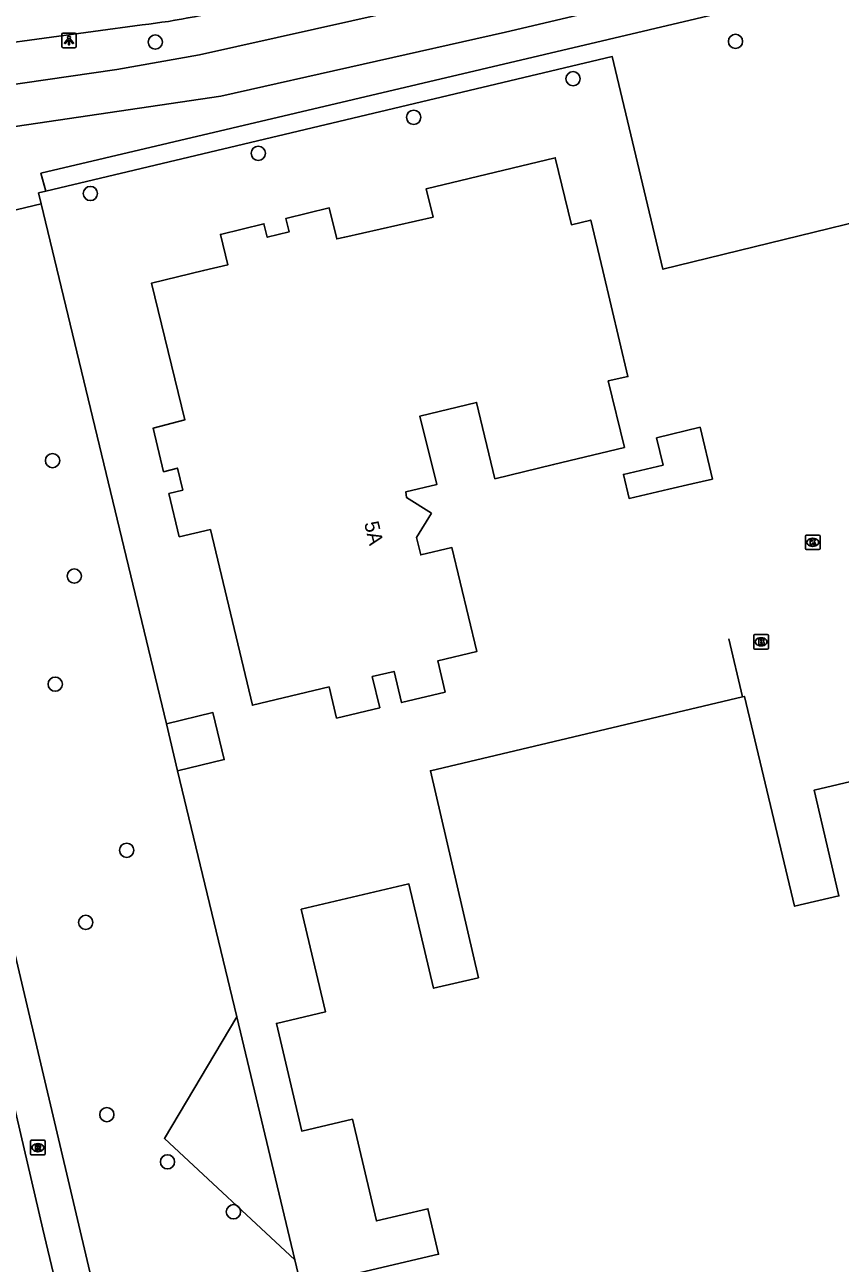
# Model space of a CAD drawing. Extents: x 158038 to 159242, y 380133 to 381214.
# Drawn here: x 158692.4 to 158748.4, y 380931.8 to 381016.9 of the extents above; entities that cross this region are included whole.
import ezdxf

# ---------------------------------------------------------------- set-up
doc = ezdxf.new("R2010")
doc.units = 0
for name, color, linetype in [('IMGEO_Boom', 7, 'Continuous'), ('IMGEO_Brandkraan', 7, 'Continuous'), ('IMGEO_Fietspad_open', 7, 'Continuous'), ('IMGEO_Groenvoorziening', 7, 'Continuous'), ('IMGEO_Hek', 7, 'Continuous'), ('IMGEO_Kolk', 7, 'Continuous'), ('IMGEO_Lichtpunt', 7, 'Continuous'), ('IMGEO_Pand', 7, 'Continuous'), ('IMGEO_Pand_nummerreeks', 7, 'Continuous'), ('IMGEO_Rijbaan_regionaal_gesloten', 7, 'Continuous'), ('IMGEO_Rioolput', 7, 'Continuous'), ('IMGEO_Voetpad_open', 7, 'Continuous')]:
    doc.layers.add(name, color=color, linetype=linetype)

msp = doc.modelspace()

# ---------------------------------------------------------------- linework, layer by layer
at = {"layer": 'IMGEO_Boom'}
for centre in [(158701.331, 381015.694), (158741.179, 381015.744), (158730.021, 381013.18), (158719.077, 381010.529), (158708.403, 381008.056), (158696.875, 381005.298), (158694.276, 380986.953), (158695.769, 380979.024), (158694.459, 380971.601), (158699.366, 380960.194), (158696.555, 380955.24), (158698.002, 380942.042), (158702.167, 380938.802), (158706.699, 380935.37)]:
    msp.add_circle(centre, 0.489, dxfattribs=at)
at = {"layer": 'IMGEO_Brandkraan'}
for p, q in [((158742.435, 380974.085), (158742.435, 380974.937)), ((158742.51, 380975.011), (158743.362, 380975.011)), ((158742.923, 380974.791), (158742.948, 380974.791)), ((158743.436, 380974.937), (158743.436, 380974.085)), ((158743.362, 380974.011), (158742.51, 380974.011)), ((158742.946, 380974.231), (158742.921, 380974.231))]:
    msp.add_line(p, q, dxfattribs=at)
for points in [[(158742.435, 380974.085), (158742.435, 380974.937)], [(158742.51, 380975.011), (158743.362, 380975.011)], [(158742.783, 380974.711), (158742.783, 380974.311), (158742.996, 380974.311)], [(158743.014, 380974.711), (158742.783, 380974.711)], [(158743.436, 380974.937), (158743.436, 380974.085)], [(158743.362, 380974.011), (158742.51, 380974.011)], [(158742.962, 380974.63), (158742.908, 380974.63), (158742.908, 380974.554)], [(158742.908, 380974.554), (158742.961, 380974.554)], [(158742.97, 380974.478), (158742.908, 380974.478), (158742.908, 380974.397)], [(158742.908, 380974.397), (158742.97, 380974.397)]]:
    msp.add_lwpolyline(points, dxfattribs=at)
for centre, radius, start, end in [((158742.512, 380974.935), 0.0765, 91.55205, 178.44795), ((158742.512, 380974.935), 0.0765, 91.55205, 178.44795), ((158743.018, 380974.566), 0.145, 59.4692, 91.53667), ((158743.043, 380974.613), 0.0922, 285.51372, 58.15012), ((158743.36, 380974.935), 0.0765, 1.55205, 88.44795), ((158743.36, 380974.935), 0.0765, 1.55205, 88.44795), ((158742.512, 380974.087), 0.0765, 181.55205, 268.44795), ((158742.512, 380974.087), 0.0765, 181.55205, 268.44795), ((158742.963, 380974.592), 0.0379, 267.82845, 90.93552), ((158742.971, 380974.437), 0.0404, 269.87594, 90.50774), ((158743.002, 380974.562), 0.251, 268.66757, 293.53466), ((158743.048, 380974.421), 0.105, 301.31148, 78.98903), ((158743.36, 380974.087), 0.0765, 271.55205, 358.44795), ((158743.36, 380974.087), 0.0765, 271.55205, 358.44795)]:
    msp.add_arc(centre, radius, start, end, dxfattribs=at)
for centre, major_axis, ratio, start_param, end_param in [((158742.922, 380974.511), (-0.387, 0.002), 0.722429, 4.712389, 7.853982), ((158742.947, 380974.511), (-0.39, 0.002), 0.717154, 1.570796, 4.712389)]:
    msp.add_ellipse(centre, major_axis=major_axis, ratio=ratio, start_param=start_param, end_param=end_param, dxfattribs=at)
at = {"layer": 'IMGEO_Fietspad_open'}
for points in [[(158709.619, 380866.64), (158709.463, 380867.521), (158707.319, 380876.312), (158699.376, 380909.991), (158693.603, 380934.169), (158688.921, 380954.272), (158678.032, 381000), (158677.125, 381004.39), (158673.033, 381021.228), (158672.927, 381021.669), (158667.035, 381046.28), (158663.617, 381061.042), (158663.576, 381061.221), (158663, 381063.616), (158656.793, 381089.506)], [(158681.765, 381011.288), (158681.967, 381011.321), (158689.021, 381012.427), (158698.681, 381013.815), (158704.369, 381014.827), (158722.738, 381018.95), (158742.853, 381023.871), (158750.706, 381025.707)], [(158681.282, 381008.27), (158685.319, 381008.969), (158694.668, 381010.325), (158705.83, 381011.978), (158725.39, 381016.383), (158745.433, 381021.103), (158755.4, 381023.485)]]:
    msp.add_lwpolyline(points, dxfattribs=at)
at = {"layer": 'IMGEO_Groenvoorziening'}
for points in [[(158775.571, 380991.96), (158771.518, 380990.982), (158768.878, 381001.926), (158767.192, 381001.541), (158765.385, 381007.279), (158760.146, 381005.953), (158736.194, 381000.091), (158732.714, 381014.696), (158693.808, 381005.45)], [(158693.503, 381004.589), (158702.09, 380968.88)], [(158702.855, 380965.659), (158706.933, 380948.762)], [(158710.911, 380932.073), (158701.955, 380940.406), (158706.933, 380948.762)], [(158706.933, 380948.762), (158710.911, 380932.073)], [(158710.911, 380932.073), (158713.159, 380922.64)]]:
    msp.add_lwpolyline(points, dxfattribs=at)
at = {"layer": 'IMGEO_Hek'}
for points in [[(158693.808, 381005.45), (158732.714, 381014.696)], [(158732.714, 381014.696), (158736.194, 381000.091)], [(158693.503, 381004.589), (158702.09, 380968.88)], [(158741.667, 380970.728), (158740.719, 380974.706)], [(158702.855, 380965.659), (158706.933, 380948.762)], [(158706.933, 380948.762), (158710.911, 380932.073)], [(158710.911, 380932.073), (158713.159, 380922.64)]]:
    msp.add_lwpolyline(points, dxfattribs=at)
at = {"layer": 'IMGEO_Kolk'}
for p, q in [((158745.983, 380980.916), (158745.983, 380981.768)), ((158746.058, 380981.842), (158746.91, 380981.842)), ((158746.471, 380981.622), (158746.496, 380981.622)), ((158746.984, 380981.768), (158746.984, 380980.916)), ((158746.91, 380980.842), (158746.058, 380980.842)), ((158746.494, 380981.062), (158746.469, 380981.062))]:
    msp.add_line(p, q, dxfattribs=at)
for points in [[(158745.983, 380980.916), (158745.983, 380981.768)], [(158746.058, 380981.842), (158746.91, 380981.842)], [(158746.304, 380981.542), (158746.427, 380981.542), (158746.427, 380981.391), (158746.557, 380981.542), (158746.721, 380981.542), (158746.575, 380981.391), (158746.728, 380981.142), (158746.576, 380981.142), (158746.491, 380981.306), (158746.427, 380981.239), (158746.427, 380981.142), (158746.304, 380981.142), (158746.304, 380981.542)], [(158746.984, 380981.768), (158746.984, 380980.916)], [(158746.91, 380980.842), (158746.058, 380980.842)]]:
    msp.add_lwpolyline(points, dxfattribs=at)
for centre, start, end in [((158746.06, 380981.766), 91.55205, 178.44795), ((158746.06, 380981.766), 91.55205, 178.44795), ((158746.908, 380981.766), 1.55205, 88.44795), ((158746.908, 380981.766), 1.55205, 88.44795), ((158746.06, 380980.918), 181.55205, 268.44795), ((158746.06, 380980.918), 181.55205, 268.44795), ((158746.908, 380980.918), 271.55205, 358.44795), ((158746.908, 380980.918), 271.55205, 358.44795)]:
    msp.add_arc(centre, 0.0765, start, end, dxfattribs=at)
for centre, major_axis, ratio, start_param, end_param in [((158746.47, 380981.342), (-0.387, 0.002), 0.722429, 4.712389, 7.853982), ((158746.495, 380981.342), (-0.39, 0.002), 0.717154, 1.570796, 4.712389)]:
    msp.add_ellipse(centre, major_axis=major_axis, ratio=ratio, start_param=start_param, end_param=end_param, dxfattribs=at)
at = {"layer": 'IMGEO_Lichtpunt'}
for p, q in [((158694.906, 381016.209), (158694.906, 381015.402)), ((158694.906, 381016.209), (158694.906, 381015.402)), ((158695.808, 381016.304), (158695, 381016.304)), ((158695.808, 381016.304), (158695, 381016.304)), ((158695.902, 381015.402), (158695.902, 381016.209)), ((158695.902, 381015.402), (158695.902, 381016.209)), ((158695, 381015.308), (158695.808, 381015.308)), ((158695, 381015.308), (158695.808, 381015.308))]:
    msp.add_line(p, q, dxfattribs=at)
for points in [[(158695.28, 381015.873), (158695.319, 381015.845), (158695.131, 381015.583), (158695.093, 381015.61), (158695.28, 381015.873)], [(158695.382, 381015.825), (158695.429, 381015.825), (158695.429, 381015.503), (158695.382, 381015.503), (158695.382, 381015.825)], [(158695.492, 381015.845), (158695.53, 381015.872), (158695.717, 381015.61), (158695.678, 381015.582), (158695.492, 381015.845)]]:
    msp.add_lwpolyline(points, dxfattribs=at)
msp.add_circle((158695.405, 381016.007), 0.0994, dxfattribs=at)
for centre, start, end in [((158695, 381016.209), 90, 180), ((158695, 381016.209), 90, 180), ((158695.808, 381016.209), 0, 90), ((158695.808, 381016.209), 0, 90), ((158695, 381015.402), 180, 270), ((158695, 381015.402), 180, 270), ((158695.808, 381015.402), 270, 0), ((158695.808, 381015.402), 270, 360)]:
    msp.add_arc(centre, 0.0946, start, end, dxfattribs=at)
at = {"layer": 'IMGEO_Pand'}
for points in [[(158720.303, 380983.344), (158719.277, 380981.672), (158719.563, 380980.476), (158721.702, 380980.987), (158723.411, 380973.839), (158720.727, 380973.197), (158721.238, 380971.057), (158718.243, 380970.341), (158717.731, 380972.481), (158716.234, 380972.123), (158716.745, 380969.983), (158713.779, 380969.274), (158713.267, 380971.414), (158708.005, 380970.156), (158705.114, 380982.216), (158702.972, 380981.73), (158702.268, 380984.69), (158703.215, 380984.928), (158702.854, 380986.438), (158701.896, 380986.192), (158701.189, 380989.188), (158703.355, 380989.753), (158701.075, 380999.145), (158704.65, 381000), (158706.315, 381000.404), (158705.809, 381002.49), (158708.793, 381003.215), (158709.016, 381002.298), (158710.53, 381002.665), (158710.306, 381003.588), (158713.274, 381004.308), (158713.792, 381002.174), (158714.342, 381002.308), (158720.406, 381003.68), (158719.936, 381005.62), (158728.8, 381007.748), (158729.91, 381003.15), (158731.241, 381003.47), (158732.064, 381000), (158733.789, 380992.73), (158732.441, 380992.428), (158733.548, 380987.856), (158728.689, 380986.68), (158724.66, 380985.705), (158723.391, 380990.954), (158719.504, 380990.014), (158720.668, 380985.314), (158718.529, 380984.809), (158718.586, 380984.416), (158720.303, 380983.344)], [(158736.609, 380984.992), (158733.87, 380984.355), (158733.485, 380986.011), (158736.209, 380986.644), (158735.756, 380988.512), (158738.748, 380989.246), (158739.597, 380985.687), (158738.183, 380985.358), (158736.609, 380984.992)], [(158757.246, 380966.832), (158746.574, 380964.32), (158748.282, 380957.065), (158745.234, 380956.348), (158741.795, 380970.758), (158741.667, 380970.728), (158720.231, 380965.653), (158723.52, 380951.443), (158720.441, 380950.718), (158718.754, 380957.883), (158711.356, 380956.141), (158713.014, 380949.097), (158709.651, 380948.306), (158711.393, 380940.906), (158714.868, 380941.724), (158716.512, 380934.742), (158720.052, 380935.576), (158720.786, 380932.458), (158713.863, 380930.828)], [(158702.09, 380968.88), (158705.294, 380969.645), (158706.066, 380966.421), (158702.855, 380965.659)], [(158702.855, 380965.659), (158702.09, 380968.88)]]:
    msp.add_lwpolyline(points, dxfattribs=at)
at = {"layer": 'IMGEO_Rijbaan_regionaal_gesloten'}
msp.add_lwpolyline([(158681.302, 381014.244), (158690.303, 381015.503), (158700.434, 381016.884)], dxfattribs=at)
msp.add_arc((158696.228, 381056.162), 39.502, 276.11254, 286.64676, dxfattribs=at)
at = {"layer": 'IMGEO_Rioolput'}
for p, q in [((158692.766, 380939.351), (158692.766, 380940.203)), ((158692.841, 380940.277), (158693.693, 380940.277)), ((158693.254, 380940.057), (158693.279, 380940.057)), ((158693.767, 380940.203), (158693.767, 380939.351)), ((158693.693, 380939.277), (158692.841, 380939.277)), ((158693.277, 380939.497), (158693.252, 380939.497))]:
    msp.add_line(p, q, dxfattribs=at)
for points in [[(158692.766, 380939.351), (158692.766, 380940.203)], [(158692.841, 380940.277), (158693.693, 380940.277)], [(158693.355, 380939.975), (158693.103, 380939.977), (158693.103, 380939.577)], [(158693.281, 380939.896), (158693.227, 380939.896), (158693.227, 380939.815)], [(158693.227, 380939.815), (158693.279, 380939.815)], [(158693.767, 380940.203), (158693.767, 380939.351)], [(158693.693, 380939.277), (158692.841, 380939.277)], [(158693.103, 380939.577), (158693.227, 380939.577), (158693.227, 380939.739), (158693.238, 380939.739)], [(158693.285, 380939.71), (158693.356, 380939.577), (158693.496, 380939.577), (158693.431, 380939.703)]]:
    msp.add_lwpolyline(points, dxfattribs=at)
for centre, radius, start, end in [((158692.843, 380940.201), 0.0765, 91.55205, 178.44795), ((158692.843, 380940.201), 0.0765, 91.55205, 178.44795), ((158693.263, 380940.004), 0.19, 274.7715, 282.96867), ((158693.287, 380939.8), 0.0964, 77.00612, 93.18647), ((158693.301, 380939.857), 0.0378, 276.66336, 79.67722), ((158693.354, 380939.865), 0.109, 350.36119, 89.41601), ((158693.352, 380939.865), 0.112, 277.58423, 350.98172), ((158693.691, 380940.201), 0.0765, 1.55205, 88.44795), ((158693.691, 380940.201), 0.0765, 1.55205, 88.44795), ((158692.843, 380939.353), 0.0765, 181.55205, 268.44795), ((158692.843, 380939.353), 0.0765, 181.55205, 268.44795), ((158693.237, 380939.686), 0.0533, 26.02933, 88.69889), ((158693.336, 380939.65), 0.108, 29.51342, 73.79051), ((158693.691, 380939.353), 0.0765, 271.55205, 358.44795), ((158693.691, 380939.353), 0.0765, 271.55205, 358.44795)]:
    msp.add_arc(centre, radius, start, end, dxfattribs=at)
for centre, major_axis, ratio, start_param, end_param in [((158693.253, 380939.777), (-0.387, 0.002), 0.722429, 4.712389, 7.853982), ((158693.278, 380939.777), (-0.39, 0.002), 0.717154, 1.570796, 4.712389)]:
    msp.add_ellipse(centre, major_axis=major_axis, ratio=ratio, start_param=start_param, end_param=end_param, dxfattribs=at)
at = {"layer": 'IMGEO_Voetpad_open'}
for points in [[(158755.118, 381021.215), (158755.781, 381018.407), (158753.591, 381017.891), (158752.924, 381020.715), (158732.432, 381015.878), (158693.473, 381006.684), (158693.808, 381005.45)], [(158693.808, 381005.45), (158693.321, 381005.334), (158693.503, 381004.589)], [(158693.503, 381004.589), (158688.991, 381003.505)], [(158710.56, 380872.948), (158691.138, 380955.441)]]:
    msp.add_lwpolyline(points, dxfattribs=at)

# ---------------------------------------------------------------- texts
at = {"layer": 'IMGEO_Pand_nummerreeks'}
msp.add_text('5A', height=1, rotation=283.42169, dxfattribs=at).set_placement((158715.669, 380982.663))

doc.saveas('drawing.dxf')
